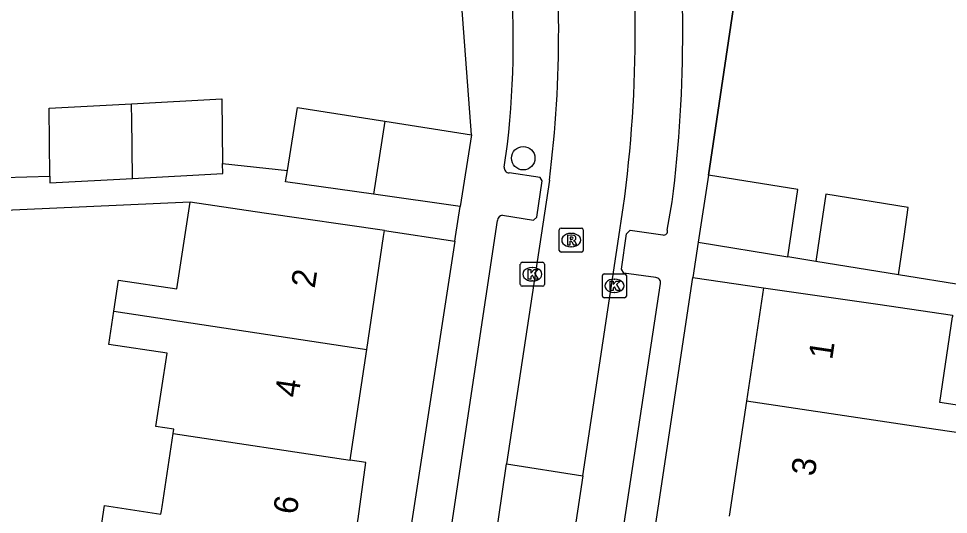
# Model space of a CAD drawing. Extents: x 162172 to 163187, y 382874 to 383684.
# Drawn here: x 162895.12 to 162933.89, y 383238.41 to 383259.09 of the extents above; entities that cross this region are included whole.
import ezdxf

# ---------------------------------------------------------------- set-up
doc = ezdxf.new("R2010")
doc.units = 0
for name, color, linetype in [('IMGEO_Boom', 7, 'Continuous'), ('IMGEO_Kolk', 7, 'Continuous'), ('IMGEO_Muur', 7, 'Continuous'), ('IMGEO_Pand', 7, 'Continuous'), ('IMGEO_Pand_nummerreeks', 7, 'Continuous'), ('IMGEO_Rijbaan_lokaal_open', 7, 'Continuous'), ('IMGEO_Rioolput', 7, 'Continuous'), ('IMGEO_Voetpad_open', 7, 'Continuous')]:
    doc.layers.add(name, color=color, linetype=linetype)

msp = doc.modelspace()

# ---------------------------------------------------------------- linework, layer by layer
at = {"layer": 'IMGEO_Boom'}
msp.add_circle((162916.16, 383253.265), 0.489, dxfattribs=at)
at = {"layer": 'IMGEO_Kolk'}
for p, q in [((162916.039, 383247.999), (162916.039, 383248.851)), ((162916.114, 383248.925), (162916.966, 383248.925)), ((162916.527, 383248.705), (162916.552, 383248.705)), ((162917.04, 383248.851), (162917.04, 383247.999)), ((162919.461, 383247.516), (162919.461, 383248.368)), ((162919.536, 383248.442), (162920.388, 383248.442)), ((162919.949, 383248.222), (162919.974, 383248.222)), ((162920.462, 383248.368), (162920.462, 383247.516)), ((162916.966, 383247.925), (162916.114, 383247.925)), ((162916.55, 383248.145), (162916.525, 383248.145)), ((162920.388, 383247.442), (162919.536, 383247.442)), ((162919.972, 383247.662), (162919.947, 383247.662))]:
    msp.add_line(p, q, dxfattribs=at)
for points in [[(162916.039, 383247.999), (162916.039, 383248.851)], [(162916.114, 383248.925), (162916.966, 383248.925)], [(162916.36, 383248.625), (162916.483, 383248.625), (162916.483, 383248.474), (162916.613, 383248.625), (162916.777, 383248.625), (162916.631, 383248.474), (162916.784, 383248.225), (162916.632, 383248.225), (162916.547, 383248.389), (162916.483, 383248.322), (162916.483, 383248.225), (162916.36, 383248.225), (162916.36, 383248.625)], [(162917.04, 383248.851), (162917.04, 383247.999)], [(162919.461, 383247.516), (162919.461, 383248.368)], [(162919.536, 383248.442), (162920.388, 383248.442)], [(162920.462, 383248.368), (162920.462, 383247.516)], [(162916.966, 383247.925), (162916.114, 383247.925)], [(162919.782, 383248.142), (162919.905, 383248.142), (162919.905, 383247.991), (162920.035, 383248.142), (162920.199, 383248.142), (162920.053, 383247.991), (162920.206, 383247.742), (162920.054, 383247.742), (162919.969, 383247.906), (162919.905, 383247.839), (162919.905, 383247.742), (162919.782, 383247.742), (162919.782, 383248.142)], [(162920.388, 383247.442), (162919.536, 383247.442)]]:
    msp.add_lwpolyline(points, dxfattribs=at)
for centre, start, end in [((162916.116, 383248.849), 91.552, 178.448), ((162916.116, 383248.849), 91.552, 178.448), ((162916.964, 383248.849), 1.552, 88.448), ((162916.964, 383248.849), 1.552, 88.448), ((162919.538, 383248.366), 91.552, 178.448), ((162919.538, 383248.366), 91.552, 178.448), ((162920.386, 383248.366), 1.552, 88.448), ((162920.386, 383248.366), 1.552, 88.448), ((162916.116, 383248.001), 181.552, 268.448), ((162916.116, 383248.001), 181.552, 268.448), ((162916.964, 383248.001), 271.552, 358.448), ((162916.964, 383248.001), 271.552, 358.448), ((162919.538, 383247.518), 181.552, 268.448), ((162919.538, 383247.518), 181.552, 268.448), ((162920.386, 383247.518), 271.552, 358.448), ((162920.386, 383247.518), 271.552, 358.448)]:
    msp.add_arc(centre, 0.0765, start, end, dxfattribs=at)
for centre, major_axis, ratio, start_param, end_param in [((162916.526, 383248.425), (-0.387, 0.002), 0.722429, 4.712389, 7.853982), ((162916.551, 383248.425), (-0.39, 0.002), 0.717154, 1.570796, 4.712389), ((162919.948, 383247.942), (-0.387, 0.002), 0.722429, 4.712389, 7.853982), ((162919.973, 383247.942), (-0.39, 0.002), 0.717154, 1.570796, 4.712389)]:
    msp.add_ellipse(centre, major_axis=major_axis, ratio=ratio, start_param=start_param, end_param=end_param, dxfattribs=at)
at = {"layer": 'IMGEO_Muur'}
msp.add_lwpolyline([(162925.9, 383266.108), (162923.881, 383252.56)], dxfattribs=at)
at = {"layer": 'IMGEO_Pand'}
for points in [[(162896.421, 383252.512), (162896.387, 383255.35), (162899.825, 383255.537)], [(162899.825, 383255.537), (162903.59, 383255.742), (162903.622, 383253.045)], [(162899.862, 383252.424), (162899.832, 383254.946), (162899.827, 383255.392), (162899.825, 383255.537)], [(162906.327, 383252.747), (162906.744, 383255.382), (162910.388, 383254.806)], [(162910.388, 383254.806), (162909.921, 383251.76)], [(162910.388, 383254.806), (162914.003, 383254.234)], [(162914.003, 383254.234), (162913.526, 383251.254)], [(162899.862, 383252.424), (162903.627, 383252.628), (162903.622, 383253.045)], [(162896.421, 383252.512), (162896.424, 383252.237), (162899.862, 383252.424)], [(162909.921, 383251.76), (162906.252, 383252.276), (162906.327, 383252.747)], [(162923.881, 383252.56), (162923.453, 383249.764)], [(162927.192, 383249.152), (162927.616, 383251.955), (162923.881, 383252.56)], [(162913.526, 383251.254), (162909.921, 383251.76)], [(162931.805, 383248.398), (162932.041, 383250), (162932.219, 383251.209), (162928.785, 383251.765), (162928.518, 383250), (162928.361, 383248.961)], [(162899.083, 383246.881), (162899.28, 383248.182), (162901.716, 383247.815), (162902.268, 383251.437)], [(162910.373, 383250.249), (162905.353, 383250.976), (162902.268, 383251.437)], [(162909.634, 383245.289), (162910.336, 383250), (162910.373, 383250.249)], [(162923.453, 383249.764), (162927.192, 383249.152)], [(162931.805, 383248.398), (162928.361, 383248.961)], [(162926.177, 383247.852), (162925.471, 383243.131)], [(162926.177, 383247.852), (162930.949, 383247.174), (162934.068, 383246.713), (162934.059, 383246.652)], [(162901.558, 383241.786), (162901.585, 383241.962), (162900.839, 383242.075), (162901.306, 383245.133), (162898.874, 383245.5), (162899.083, 383246.881)], [(162899.083, 383246.881), (162909.634, 383245.289)], [(162935.749, 383241.596), (162935.915, 383242.72), (162933.53, 383243.076), (162934.059, 383246.652)], [(162908.946, 383240.672), (162908.975, 383240.868), (162909.634, 383245.289)], [(162925.471, 383243.131), (162924.754, 383238.339)], [(162935.749, 383241.596), (162933.364, 383241.952), (162925.471, 383243.131)], [(162900.101, 383237.061), (162898.475, 383237.306), (162898.697, 383238.777), (162901.051, 383238.422), (162901.071, 383238.561), (162901.096, 383238.723), (162901.558, 383241.786)], [(162901.558, 383241.786), (162908.946, 383240.672)], [(162908.216, 383235.881), (162908.859, 383235.784), (162909.276, 383238.224), (162909.601, 383240.573), (162908.946, 383240.672)]]:
    msp.add_lwpolyline(points, dxfattribs=at)
at = {"layer": 'IMGEO_Rijbaan_lokaal_open'}
for points in [[(162917.253, 383252.345), (162915.456, 383240.511)], [(162918.648, 383240.012), (162920.189, 383250.262)], [(162914.959, 383237.052), (162915.456, 383240.511)], [(162915.456, 383240.511), (162918.648, 383240.012)], [(162918.648, 383240.012), (162918.136, 383236.616)]]:
    msp.add_lwpolyline(points, dxfattribs=at)
for centre, radius, start, end in [((162867.914, 383258.475), 52.916, 351.0713, 7.4794), ((162867.382, 383258.547), 50.256, 352.911, 7.3876)]:
    msp.add_arc(centre, radius, start, end, dxfattribs=at)
at = {"layer": 'IMGEO_Rioolput'}
for p, q in [((162917.663, 383249.422), (162917.663, 383250.274)), ((162917.738, 383250.348), (162918.59, 383250.348)), ((162918.151, 383250.128), (162918.176, 383250.128)), ((162918.664, 383250.274), (162918.664, 383249.422)), ((162918.59, 383249.348), (162917.738, 383249.348)), ((162918.174, 383249.568), (162918.149, 383249.568))]:
    msp.add_line(p, q, dxfattribs=at)
for points in [[(162917.663, 383249.422), (162917.663, 383250.274)], [(162917.738, 383250.348), (162918.59, 383250.348)], [(162918.664, 383250.274), (162918.664, 383249.422)], [(162918.252, 383250.046), (162918, 383250.048), (162918, 383249.648)], [(162918, 383249.648), (162918.124, 383249.648), (162918.124, 383249.81), (162918.135, 383249.81)], [(162918.178, 383249.967), (162918.124, 383249.967), (162918.124, 383249.886)], [(162918.124, 383249.886), (162918.176, 383249.886)], [(162918.182, 383249.781), (162918.253, 383249.648), (162918.393, 383249.648), (162918.328, 383249.774)], [(162918.59, 383249.348), (162917.738, 383249.348)]]:
    msp.add_lwpolyline(points, dxfattribs=at)
for centre, radius, start, end in [((162917.74, 383250.272), 0.0765, 91.552, 178.448), ((162917.74, 383250.272), 0.0765, 91.552, 178.448), ((162918.588, 383250.272), 0.0765, 1.552, 88.448), ((162918.588, 383250.272), 0.0765, 1.552, 88.448), ((162918.134, 383249.757), 0.0533, 26.0293, 88.6989), ((162918.16, 383250.075), 0.19, 274.7715, 282.9687), ((162918.184, 383249.871), 0.0964, 77.0061, 93.1865), ((162918.198, 383249.928), 0.0378, 276.6634, 79.6772), ((162918.251, 383249.936), 0.109, 350.3612, 89.416), ((162918.249, 383249.936), 0.112, 277.5842, 350.9817), ((162918.233, 383249.721), 0.108, 29.5134, 73.7905), ((162917.74, 383249.424), 0.0765, 181.552, 268.448), ((162917.74, 383249.424), 0.0765, 181.552, 268.448), ((162918.588, 383249.424), 0.0765, 271.552, 358.448), ((162918.588, 383249.424), 0.0765, 271.552, 358.448)]:
    msp.add_arc(centre, radius, start, end, dxfattribs=at)
for centre, major_axis, ratio, start_param, end_param in [((162918.15, 383249.848), (-0.387, 0.002), 0.722429, 4.712389, 7.853982), ((162918.175, 383249.848), (-0.39, 0.002), 0.717154, 1.570796, 4.712389)]:
    msp.add_ellipse(centre, major_axis=major_axis, ratio=ratio, start_param=start_param, end_param=end_param, dxfattribs=at)
at = {"layer": 'IMGEO_Voetpad_open'}
for points in [[(162914.003, 383254.234), (162913.119, 383266.134)], [(162923.881, 383252.56), (162925.9, 383266.108)], [(162915.369, 383252.895), (162915.509, 383253.853)], [(162903.622, 383253.045), (162906.327, 383252.747)], [(162894.504, 383252.462), (162896.421, 383252.512)], [(162915.296, 383250.883), (162916.582, 383250.683), (162916.725, 383250.811), (162916.95, 383252.326), (162916.863, 383252.454), (162915.577, 383252.651)], [(162902.268, 383251.437), (162890.827, 383250.913), (162890.748, 383250.371)], [(162922.169, 383250.267), (162922.37, 383251.448)], [(162913.302, 383249.799), (162913.333, 383250), (162913.526, 383251.254)], [(162903.275, 383164.489), (162902.347, 383164.599), (162902.202, 383164.866), (162915.087, 383250.673)], [(162910.373, 383250.249), (162913.302, 383249.799)], [(162921.688, 383248.289), (162920.353, 383248.476), (162920.254, 383248.634), (162920.461, 383250.113), (162920.617, 383250.264), (162921.986, 383250.065)], [(162913.302, 383249.799), (162906.731, 383207.017)], [(162923.453, 383249.764), (162923.232, 383248.295)], [(162928.361, 383248.961), (162927.192, 383249.152)], [(162916.805, 383205.549), (162923.232, 383248.295)], [(162923.232, 383248.295), (162926.177, 383247.852)], [(162934.581, 383247.955), (162931.805, 383248.398)], [(162920.189, 383236.831), (162921.883, 383248.034)]]:
    msp.add_lwpolyline(points, dxfattribs=at)
for centre, radius, start, end in [((162867.05, 383258.465), 55.763, 352.771, 7.572), ((162876.654, 383258.105), 39.087, 353.7542, 5.4239), ((162915.593, 383252.875), 0.224, 174.866, 266.0264), ((162915.308, 383250.662), 0.222, 93.1632, 177.1103), ((162922.027, 383250.212), 0.153, 254.5794, 21.0712), ((162921.679, 383248.08), 0.209, 347.3716, 87.4391)]:
    msp.add_arc(centre, radius, start, end, dxfattribs=at)

# ---------------------------------------------------------------- texts
at = {"layer": 'IMGEO_Pand_nummerreeks'}
for s, rotation, p in [('2', 81.5262, (162907.462, 383247.814)), ('1', 81.4918, (162929.042, 383244.832)), ('4', 81.5262, (162906.782, 383243.25)), ('3', 81.4918, (162928.314, 383239.969)), ('6', 81.2282, (162906.708, 383238.371))]:
    msp.add_text(s, height=1, rotation=rotation, dxfattribs=at).set_placement(p)

doc.saveas('drawing.dxf')
